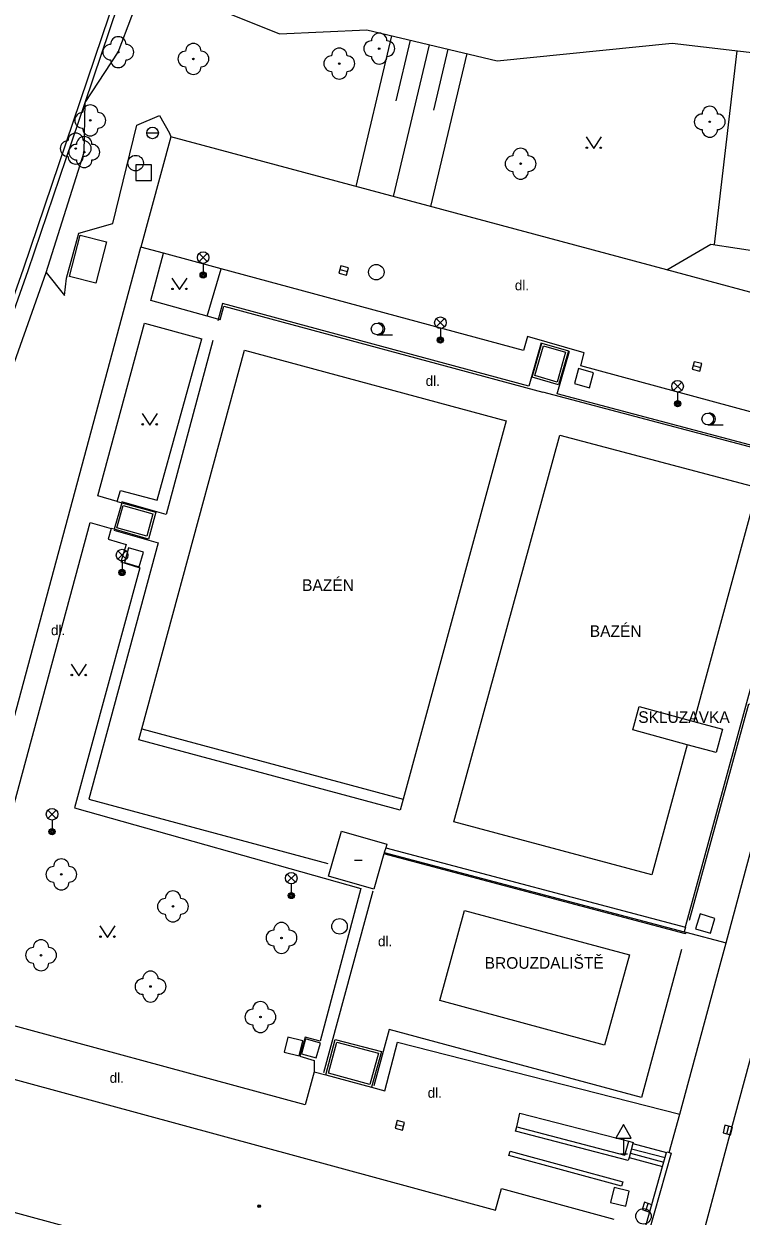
# Model space of a CAD drawing. Extents: x -598233 to -596890, y -1157848 to -1156431.
# Drawn here: x -597803.2 to -597756.9, y -1157558.6 to -1157481.6 of the extents above; entities that cross this region are included whole.
import ezdxf

# ---------------------------------------------------------------- set-up
doc = ezdxf.new("R2010")
doc.units = 0
for name, color, linetype in [('Level 10', 7, 'Continuous'), ('Level 11', 7, 'Continuous'), ('Level 14', 7, 'Continuous'), ('Level 15', 7, 'Continuous'), ('Level 22', 7, 'Continuous'), ('Level 26', 7, 'Continuous'), ('Level 27', 7, 'Continuous'), ('Level 33', 7, 'Continuous'), ('Level 34', 7, 'Continuous'), ('Level 35', 7, 'Continuous'), ('Level 36', 7, 'Continuous'), ('Level 39', 7, 'Continuous'), ('Level 40', 7, 'Continuous'), ('Level 41', 7, 'Continuous'), ('Level 5', 7, 'Continuous'), ('Level 7', 7, 'Continuous'), ('Level 9', 7, 'Continuous')]:
    doc.layers.add(name, color=color, linetype=linetype)

msp = doc.modelspace()

# ---------------------------------------------------------------- linework, layer by layer
at = {"layer": 'Level 10'}
for points in [[(-597793.7, -1157488.88), (-597795.63, -1157496.02)], [(-597761.6599, -1157497.48), (-597793.7, -1157488.88)], [(-597794.17, -1157496.4099), (-597795.63, -1157496.02)], [(-597790.44, -1157497.42), (-597794.17, -1157496.4099)], [(-597753.38, -1157524.39), (-597750.07, -1157512.13), (-597749.89, -1157510.87), (-597750.29, -1157509.59), (-597751.17, -1157508.43), (-597752.44, -1157507.7), (-597767.2199, -1157503.69), (-597767.01, -1157502.85), (-597770.6599, -1157501.78), (-597770.92, -1157502.69), (-597790.44, -1157497.42)], [(-597751.18, -1157500.32), (-597751.57, -1157500.23), (-597751.82, -1157501.09), (-597752.28, -1157501.75), (-597753.05, -1157501.8), (-597753.63, -1157501.42), (-597753.73, -1157500.56), (-597753.5, -1157499.68), (-597761.6599, -1157497.48)], [(-597760.27, -1157563.35), (-597757.27, -1157552.21), (-597750, -1157525.34), (-597744.81, -1157506.2), (-597751.98, -1157504.25), (-597750.94, -1157500.38), (-597751.18, -1157500.32)], [(-597757.83, -1157540.9699), (-597753.85, -1157526.13)], [(-597760.83, -1157552.05), (-597758.23, -1157542.39), (-597757.83, -1157540.9699)], [(-597761.51, -1157554.52), (-597760.83, -1157552.05)]]:
    msp.add_lwpolyline(points, dxfattribs=at)
at = {"layer": 'Level 11'}
for points in [[(-597801.76, -1157497.64), (-597799.29, -1157489.87), (-597799.24, -1157486.67)], [(-597801.76, -1157497.64), (-597800.57, -1157499.14), (-597800.43, -1157498.02), (-597799.65, -1157495.1), (-597797.45, -1157494.48), (-597795.89, -1157488.13), (-597794.43, -1157487.5), (-597793.78, -1157488.65), (-597793.7, -1157488.88)], [(-597800.24, -1157497.9), (-597799.55, -1157495.23)], [(-597799.55, -1157495.23), (-597797.86, -1157495.6599)], [(-597797.86, -1157495.6599), (-597798.55, -1157498.34)], [(-597812.79, -1157528.89), (-597805.06, -1157530.9699), (-597795.63, -1157496.02)], [(-597791.35, -1157500.48), (-597795, -1157499.46), (-597794.17, -1157496.4099)], [(-597791.35, -1157500.48), (-597790.44, -1157497.42)], [(-597812.79, -1157528.89), (-597801.76, -1157497.64)], [(-597798.55, -1157498.34), (-597800.24, -1157497.9)], [(-597790.51, -1157500.7199), (-597791.35, -1157500.48)], [(-597790.51, -1157500.7199), (-597790.27, -1157499.82), (-597769.68, -1157505.38)], [(-597797.1599, -1157512.45), (-597798.42, -1157512.08), (-597795.39, -1157500.92), (-597791.7, -1157501.94)], [(-597797.1599, -1157512.45), (-597796.95, -1157511.73), (-597794.58, -1157512.37), (-597791.7, -1157501.94)], [(-597795.58, -1157527.15), (-597788.94, -1157502.6599), (-597772.04, -1157507.23), (-597778.7, -1157531.69)], [(-597769.74, -1157502.21), (-597768.02, -1157502.71), (-597768.65, -1157504.92), (-597770.36, -1157504.4099), (-597769.74, -1157502.21)], [(-597769.64, -1157502.4), (-597768.2, -1157502.81), (-597768.75, -1157504.73), (-597770.18, -1157504.31), (-597769.64, -1157502.4)], [(-597760.45, -1157539.96), (-597760.43, -1157539.85), (-597756.49, -1157525.44), (-597752.26, -1157509.99), (-597769.68, -1157505.38)], [(-597760.34, -1157528.17), (-597762.63, -1157536.57), (-597775.43, -1157533.1599), (-597768.58, -1157508.1599), (-597755.8, -1157511.55), (-597759.93, -1157526.67)], [(-597796.87, -1157512.53), (-597797.36, -1157514.25)], [(-597796.87, -1157512.53), (-597794.67, -1157513.15), (-597795.15, -1157514.89), (-597797.36, -1157514.25)], [(-597796.77, -1157512.7199), (-597794.85, -1157513.25), (-597795.25, -1157514.7), (-597797.18, -1157514.15), (-597796.77, -1157512.7199)], [(-597797.1599, -1157512.45), (-597796.87, -1157512.53)], [(-597807.25, -1157544.76), (-597803.64, -1157531.37), (-597798.9, -1157513.81), (-597797.55, -1157514.2)], [(-597797.55, -1157514.2), (-597797.75, -1157514.88), (-597796.58, -1157515.24), (-597796.93, -1157516.36), (-597795.7, -1157516.73), (-597799.93, -1157532.25), (-597781.42, -1157537.46)], [(-597797.36, -1157514.25), (-597797.55, -1157514.2)], [(-597760.34, -1157528.17), (-597763.86, -1157527.21), (-597763.45, -1157525.71), (-597759.93, -1157526.67)], [(-597759.93, -1157526.67), (-597758.07, -1157527.17), (-597758.48, -1157528.67)], [(-597795.77, -1157527.85), (-597795.58, -1157527.15)], [(-597795.58, -1157527.15), (-597778.7, -1157531.69)], [(-597778.7, -1157531.69), (-597778.89, -1157532.39), (-597795.77, -1157527.85)], [(-597758.48, -1157528.67), (-597760.34, -1157528.17)], [(-597779.82, -1157534.84), (-597760.45, -1157539.96)], [(-597781.42, -1157537.46), (-597784.05, -1157547.32), (-597785.03, -1157547.07), (-597785.36, -1157548.3), (-597784.45, -1157548.58), (-597784.44, -1157549.31)], [(-597774.74, -1157538.88), (-597764.07, -1157541.75), (-597765.69, -1157547.58), (-597776.33, -1157544.71), (-597774.74, -1157538.88)], [(-597760.45, -1157539.96), (-597760.54, -1157540.26)], [(-597760.43, -1157540.29), (-597757.83, -1157540.9699)], [(-597784.44, -1157549.31), (-597785.02, -1157551.45), (-597807.4099, -1157545.37)], [(-597783.69, -1157549.51), (-597783.08, -1157547.2199), (-597780.1, -1157548), (-597780.73, -1157550.31)], [(-597782.9699, -1157547.4), (-597780.29, -1157548.11), (-597780.84, -1157550.13), (-597783.51, -1157549.4), (-597782.9699, -1157547.4)], [(-597780.73, -1157550.31), (-597779.88, -1157550.54), (-597779.05, -1157547.39), (-597760.83, -1157552.05)], [(-597784.44, -1157549.31), (-597783.69, -1157549.51)], [(-597783.69, -1157549.51), (-597780.73, -1157550.31)], [(-597771.36, -1157552.86), (-597771.15, -1157551.99), (-597764.12, -1157553.8)], [(-597763.94, -1157554.28), (-597761.77, -1157554.85)], [(-597763.85, -1157553.95), (-597761.68, -1157554.53)], [(-597764.1, -1157554.85), (-597761.94, -1157555.43)], [(-597764.02, -1157554.56), (-597761.86, -1157555.14)]]:
    msp.add_lwpolyline(points, dxfattribs=at)
at = {"layer": 'Level 14'}
for points in [[(-597799.24, -1157486.67), (-597797.09, -1157483.4099), (-597795.33, -1157478.73), (-597786.69, -1157482.23), (-597781.05, -1157481.9699), (-597772.62, -1157483.9699), (-597761.33, -1157482.83), (-597750.4699, -1157484.09), (-597745.81, -1157483.49)], [(-597761.6599, -1157497.48), (-597758.83, -1157495.81), (-597750.32, -1157497.11)]]:
    msp.add_lwpolyline(points, dxfattribs=at)
at = {"layer": 'Level 15'}
for points in [[(-597779.45, -1157482.35), (-597781.76, -1157492.09)], [(-597778.23, -1157482.64), (-597779.1599, -1157486.55)], [(-597777.02, -1157482.93), (-597779.34, -1157492.73)], [(-597774.58, -1157483.5), (-597776.93, -1157493.38)], [(-597775.8, -1157483.2199), (-597776.73, -1157487.15)], [(-597757.14, -1157483.32), (-597758.6, -1157495.85)]]:
    msp.add_lwpolyline(points, dxfattribs=at)
at = {"layer": 'Level 22'}
for centre in [(-597797.09, -1157483.4099), (-597780.24, -1157483.18), (-597792.24, -1157483.85), (-597782.82, -1157484.15), (-597798.9, -1157487.82), (-597758.89, -1157487.9099), (-597799.84, -1157489.64), (-597799.29, -1157489.87), (-597771.11, -1157490.62), (-597800.77, -1157536.55), (-597793.56, -1157538.62), (-597786.55, -1157540.6599), (-597802.08, -1157541.78), (-597795.01, -1157543.8), (-597787.9099, -1157545.77)]:
    msp.add_circle(centre, 0.05, dxfattribs=at)
for centre, start, end in [((-597797.09, -1157482.9099), 0, 180), ((-597780.74, -1157483.18), 90, 270), ((-597780.24, -1157482.68), 0, 180), ((-597779.74, -1157483.18), 270, 90), ((-597797.59, -1157483.4099), 90, 270), ((-597796.59, -1157483.4099), 270, 90), ((-597792.74, -1157483.85), 90, 270), ((-597792.24, -1157483.35), 0, 180), ((-597791.74, -1157483.85), 270, 90), ((-597782.82, -1157483.65), 0, 180), ((-597797.09, -1157483.9099), 180, 0), ((-597792.24, -1157484.35), 180, 0), ((-597783.32, -1157484.15), 90, 270), ((-597782.32, -1157484.15), 270, 90), ((-597780.24, -1157483.68), 180, 0), ((-597782.82, -1157484.65), 180, 0), ((-597799.4, -1157487.82), 90, 270), ((-597798.9, -1157487.32), 0, 180), ((-597798.4, -1157487.82), 270, 90), ((-597759.39, -1157487.9099), 90, 270), ((-597758.89, -1157487.4099), 0, 180), ((-597758.39, -1157487.9099), 270, 90), ((-597799.84, -1157489.14), 0, 180), ((-597799.29, -1157489.37), 0, 180), ((-597798.9, -1157488.32), 180, 0), ((-597758.89, -1157488.4099), 180, 0), ((-597800.34, -1157489.64), 90, 270), ((-597799.79, -1157489.87), 90, 270), ((-597799.34, -1157489.64), 270, 90), ((-597798.79, -1157489.87), 270, 90), ((-597771.11, -1157490.12), 0, 180), ((-597799.84, -1157490.14), 180, 0), ((-597799.29, -1157490.37), 180, 0), ((-597771.61, -1157490.62), 90, 270), ((-597770.61, -1157490.62), 270, 90), ((-597771.11, -1157491.12), 180, 0), ((-597800.77, -1157536.05), 0, 180), ((-597801.27, -1157536.55), 90, 270), ((-597800.27, -1157536.55), 270, 90), ((-597800.77, -1157537.05), 180, 0), ((-597794.06, -1157538.62), 90, 270), ((-597793.56, -1157538.12), 0, 180), ((-597793.06, -1157538.62), 270, 90), ((-597793.56, -1157539.12), 180, 0), ((-597786.55, -1157540.1599), 0, 180), ((-597787.05, -1157540.6599), 90, 270), ((-597786.05, -1157540.6599), 270, 90), ((-597802.58, -1157541.78), 90, 270), ((-597802.08, -1157541.28), 0, 180), ((-597801.58, -1157541.78), 270, 90), ((-597786.55, -1157541.1599), 180, 0), ((-597802.08, -1157542.28), 180, 0), ((-597795.01, -1157543.3), 0, 180), ((-597795.51, -1157543.8), 90, 270), ((-597794.51, -1157543.8), 270, 90), ((-597795.01, -1157544.3), 180, 0), ((-597787.9099, -1157545.27), 0, 180), ((-597788.4099, -1157545.77), 90, 270), ((-597787.4099, -1157545.77), 270, 90), ((-597787.9099, -1157546.27), 180, 0)]:
    msp.add_arc(centre, 0.5, start, end, dxfattribs=at)
at = {"layer": 'Level 26'}
for points in [[(-597795.95, -1157491.7), (-597794.95, -1157491.7), (-597794.95, -1157490.7), (-597795.95, -1157490.7)], [(-597767.6245, -1157504.8298), (-597766.6602, -1157505.0945), (-597766.3955, -1157504.1302), (-597767.3598, -1157503.8655)], [(-597796.6978, -1157516.404), (-597795.736, -1157516.6778), (-597795.4622, -1157515.716), (-597796.424, -1157515.4422)], [(-597759.8045, -1157540.0616), (-597758.8484, -1157540.3545), (-597758.5555, -1157539.3984), (-597759.5116, -1157539.1055)], [(-597786.386, -1157548.0443), (-597785.4157, -1157548.286), (-597785.174, -1157547.3157), (-597786.1443, -1157547.074)], [(-597785.2652, -1157548.1486), (-597784.3014, -1157548.4152), (-597784.0348, -1157547.4514), (-597784.9986, -1157547.1848)], [(-597765.2915, -1157557.7617), (-597764.3183, -1157557.9915), (-597764.0885, -1157557.0183), (-597765.0617, -1157556.7885)]]:
    msp.add_lwpolyline(points, close=True, dxfattribs=at)
at = {"layer": 'Level 27'}
for p, q in [((-597782.7815, -1157497.4555), (-597782.2985, -1157497.5845)), ((-597759.9614, -1157503.6554), (-597759.4784, -1157503.7844)), ((-597779.1517, -1157552.7063), (-597778.6681, -1157552.8337)), ((-597757.792, -1157553.3122), (-597757.668, -1157552.8278)), ((-597763.0204, -1157558.2967), (-597762.8596, -1157557.8233))]:
    msp.add_line(p, q, dxfattribs=at)
for points in [[(-597782.846, -1157497.697), (-597782.363, -1157497.826), (-597782.234, -1157497.343), (-597782.717, -1157497.214)], [(-597760.0259, -1157503.8969), (-597759.5429, -1157504.0259), (-597759.4139, -1157503.5429), (-597759.8969, -1157503.4139)], [(-597779.2153, -1157552.9481), (-597778.7318, -1157553.0754), (-597778.6045, -1157552.5919), (-597779.088, -1157552.4646)], [(-597757.5498, -1157553.3742), (-597757.4258, -1157552.8898), (-597757.9102, -1157552.7658), (-597758.0342, -1157553.2502)], [(-597762.7837, -1157558.3771), (-597762.6229, -1157557.9037), (-597763.0963, -1157557.7429), (-597763.2571, -1157558.2163)]]:
    msp.add_lwpolyline(points, close=True, dxfattribs=at)
for centre in [(-597795.9699, -1157490.58), (-597780.43, -1157497.63), (-597782.8, -1157539.9099), (-597763.17, -1157558.65)]:
    msp.add_circle(centre, 0.5, dxfattribs=at)
at = {"layer": 'Level 33'}
for p, q in [((-597791.875, -1157496.95), (-597791.345, -1157496.42)), ((-597791.875, -1157496.42), (-597791.345, -1157496.95)), ((-597791.61, -1157497.06), (-597791.61, -1157497.81)), ((-597776.555, -1157501.16), (-597776.025, -1157500.63)), ((-597776.555, -1157500.63), (-597776.025, -1157501.16)), ((-597776.29, -1157501.27), (-597776.29, -1157502.02)), ((-597761.2349, -1157505.27), (-597760.7049, -1157504.74)), ((-597761.2349, -1157504.74), (-597760.7049, -1157505.27)), ((-597760.9699, -1157505.38), (-597760.9699, -1157506.13)), ((-597797.115, -1157516.18), (-597796.585, -1157515.65)), ((-597797.115, -1157515.65), (-597796.585, -1157516.18)), ((-597796.85, -1157516.29), (-597796.85, -1157517.04)), ((-597801.635, -1157532.93), (-597801.105, -1157532.4)), ((-597801.635, -1157532.4), (-597801.105, -1157532.93)), ((-597801.37, -1157533.04), (-597801.37, -1157533.79)), ((-597786.185, -1157537.06), (-597785.655, -1157536.53)), ((-597786.185, -1157536.53), (-597785.655, -1157537.06)), ((-597785.92, -1157537.17), (-597785.92, -1157537.92))]:
    msp.add_line(p, q, dxfattribs=at)
for centre, radius in [((-597791.61, -1157496.685), 0.375), ((-597791.61, -1157497.81), 0.2), ((-597791.61, -1157497.81), 0.1445), ((-597791.61, -1157497.81), 0.0876), ((-597776.29, -1157500.895), 0.375), ((-597776.29, -1157502.02), 0.2), ((-597776.29, -1157502.02), 0.1445), ((-597776.29, -1157502.02), 0.0876), ((-597760.9699, -1157505.005), 0.375), ((-597760.9699, -1157506.13), 0.2), ((-597760.9699, -1157506.13), 0.1445), ((-597760.9699, -1157506.13), 0.0876), ((-597796.85, -1157515.915), 0.375), ((-597796.85, -1157517.04), 0.2), ((-597796.85, -1157517.04), 0.1445), ((-597796.85, -1157517.04), 0.0876), ((-597801.37, -1157532.665), 0.375), ((-597801.37, -1157533.79), 0.2), ((-597801.37, -1157533.79), 0.1445), ((-597801.37, -1157533.79), 0.0876), ((-597785.92, -1157536.795), 0.375), ((-597785.92, -1157537.92), 0.2), ((-597785.92, -1157537.92), 0.1445), ((-597785.92, -1157537.92), 0.0876)]:
    msp.add_circle(centre, radius, dxfattribs=at)
at = {"layer": 'Level 34'}
for p, q in [((-597764.46, -1157553.592), (-597764.46, -1157554.61)), ((-597764.71, -1157554.61), (-597764.21, -1157554.61))]:
    msp.add_line(p, q, dxfattribs=at)
msp.add_lwpolyline([(-597764.96, -1157553.592), (-597763.96, -1157553.592), (-597764.46, -1157552.726)], close=True, dxfattribs=at)
at = {"layer": 'Level 35'}
msp.add_line((-597795.255, -1157488.63), (-597794.505, -1157488.63), dxfattribs=at)
msp.add_circle((-597794.88, -1157488.63), 0.375, dxfattribs=at)
at = {"layer": 'Level 36'}
for p, q in [((-597780.38, -1157501.675), (-597779.38, -1157501.675)), ((-597759.02, -1157507.495), (-597758.02, -1157507.495))]:
    msp.add_line(p, q, dxfattribs=at)
for points in [[(-597766.88, -1157488.89), (-597766.38, -1157489.64), (-597765.88, -1157488.89)], [(-597793.64, -1157498.01), (-597793.14, -1157498.76), (-597792.64, -1157498.01)], [(-597795.56, -1157506.76), (-597795.06, -1157507.51), (-597794.56, -1157506.76)], [(-597800.14, -1157522.9699), (-597799.64, -1157523.7199), (-597799.14, -1157522.9699)], [(-597798.29, -1157539.87), (-597797.79, -1157540.62), (-597797.29, -1157539.87)]]:
    msp.add_lwpolyline(points, dxfattribs=at)
for centre, radius in [((-597766.8302, -1157489.5898), 0.05), ((-597765.9308, -1157489.5898), 0.05), ((-597793.5902, -1157498.7098), 0.05), ((-597792.6908, -1157498.7098), 0.05), ((-597780.38, -1157501.2996), 0.375), ((-597795.5102, -1157507.4598), 0.05), ((-597794.6108, -1157507.4598), 0.05), ((-597759.02, -1157507.1196), 0.375), ((-597800.0902, -1157523.6697), 0.05), ((-597799.1908, -1157523.6697), 0.05), ((-597798.2402, -1157540.5698), 0.05), ((-597797.3408, -1157540.5698), 0.05)]:
    msp.add_circle(centre, radius, dxfattribs=at)
for centre in [(-597780.255, -1157501.2996), (-597758.895, -1157507.1196)]:
    msp.add_arc(centre, 0.375, 260.405931, 99.594069, dxfattribs=at)
at = {"layer": 'Level 39'}
msp.add_line((-597781.83, -1157535.63), (-597781.33, -1157535.63), dxfattribs=at)
for radius in [0.09, 0.0398]:
    msp.add_circle((-597787.99, -1157558), radius, dxfattribs=at)
at = {"layer": 'Level 5'}
for points in [[(-597783.51, -1157536.6599), (-597782.67, -1157533.75)], [(-597782.67, -1157533.75), (-597779.75, -1157534.59)], [(-597779.9099, -1157535.13), (-597779.94, -1157535.23)], [(-597779.82, -1157534.84), (-597779.9099, -1157535.13)], [(-597779.75, -1157534.59), (-597779.82, -1157534.84)], [(-597779.94, -1157535.23), (-597780.59, -1157537.5)], [(-597780.59, -1157537.5), (-597783.51, -1157536.6599)], [(-597808.29, -1157548.59), (-597772.7199, -1157558.25)], [(-597767.63, -1157568.24), (-597767.99, -1157568.14), (-597813.58, -1157555.75)], [(-597772.7199, -1157558.25), (-597772.35, -1157556.85)], [(-597772.35, -1157556.85), (-597765.09, -1157558.83)]]:
    msp.add_lwpolyline(points, dxfattribs=at)
at = {"layer": 'Level 7'}
for points in [[(-597818.31, -1157539.98), (-597812.93, -1157524.9699), (-597803.2199, -1157497.42), (-597792.62, -1157466.09), (-597711.14, -1157493.2199)], [(-597799.24, -1157486.67), (-597792.87, -1157467.83)], [(-597812.7, -1157525.23), (-597802.92, -1157497.52), (-597799.24, -1157486.67)], [(-597779.9099, -1157535.13), (-597760.54, -1157540.26)], [(-597760.43, -1157540.29), (-597760.46, -1157540.4), (-597779.94, -1157535.23)], [(-597760.54, -1157540.26), (-597760.43, -1157540.29)], [(-597764.1, -1157554.85), (-597764.1599, -1157555.05), (-597771.44, -1157553.15), (-597771.36, -1157552.86)], [(-597771.36, -1157552.86), (-597764.37, -1157554.69), (-597764.12, -1157553.8)], [(-597771.78, -1157554.43), (-597764.51, -1157556.42), (-597764.59, -1157556.71), (-597771.86, -1157554.7199), (-597771.78, -1157554.43)], [(-597764.12, -1157553.8), (-597763.83, -1157553.87), (-597763.85, -1157553.95)], [(-597763.85, -1157553.95), (-597764.1, -1157554.85)], [(-597761.51, -1157554.52), (-597761.38, -1157554.56), (-597763.58, -1157562.33), (-597763.63, -1157562.32)], [(-597761.94, -1157555.43), (-597761.68, -1157554.53)], [(-597761.68, -1157554.53), (-597761.67, -1157554.48), (-597761.51, -1157554.52)], [(-597763.87, -1157562.25), (-597761.94, -1157555.43)]]:
    msp.add_lwpolyline(points, dxfattribs=at)
at = {"layer": 'Level 9'}
for points in [[(-597790.36, -1157499.6599), (-597790.6599, -1157500.78)], [(-597769.79, -1157502.19), (-597770.57, -1157505), (-597790.36, -1157499.6599)], [(-597790.98, -1157502.04), (-597794.01, -1157513.3), (-597796.86, -1157512.48)], [(-597753.51, -1157524.3), (-597755.88, -1157523.7199), (-597752.1, -1157509.9), (-597768.74, -1157505.5), (-597767.96, -1157502.73)], [(-597797.37, -1157514.3), (-597794.51, -1157515.13), (-597798.99, -1157531.69), (-597783.56, -1157535.85)], [(-597760.19, -1157539.51), (-597756.36, -1157525.52), (-597754.01, -1157526.15)], [(-597783.81, -1157549.35), (-597780.64, -1157537.62)], [(-597760.7199, -1157541.4), (-597763.31, -1157550.9699), (-597779.59, -1157546.57), (-597780.58, -1157550.21)]]:
    msp.add_lwpolyline(points, dxfattribs=at)

# ---------------------------------------------------------------- texts
at = {"layer": 'Level 40'}
for p in [(-597771.48, -1157498.8), (-597777.24, -1157504.98), (-597801.44, -1157521.09), (-597780.32, -1157541.2), (-597797.65, -1157550.02), (-597777.11, -1157550.99)]:
    msp.add_text('dl.', height=0.65, dxfattribs=at).set_placement(p)
at = {"layer": 'Level 41'}
for s, p in [('BAZÉN', (-597785.2199, -1157518.23)), ('BAZÉN', (-597766.64, -1157521.2)), ('SKLUZAVKA', (-597763.51, -1157526.76)), ('BROUZDALIŠTĚ', (-597773.43, -1157542.65))]:
    msp.add_text(s, height=0.75, dxfattribs=at).set_placement(p)

doc.saveas('drawing.dxf')
